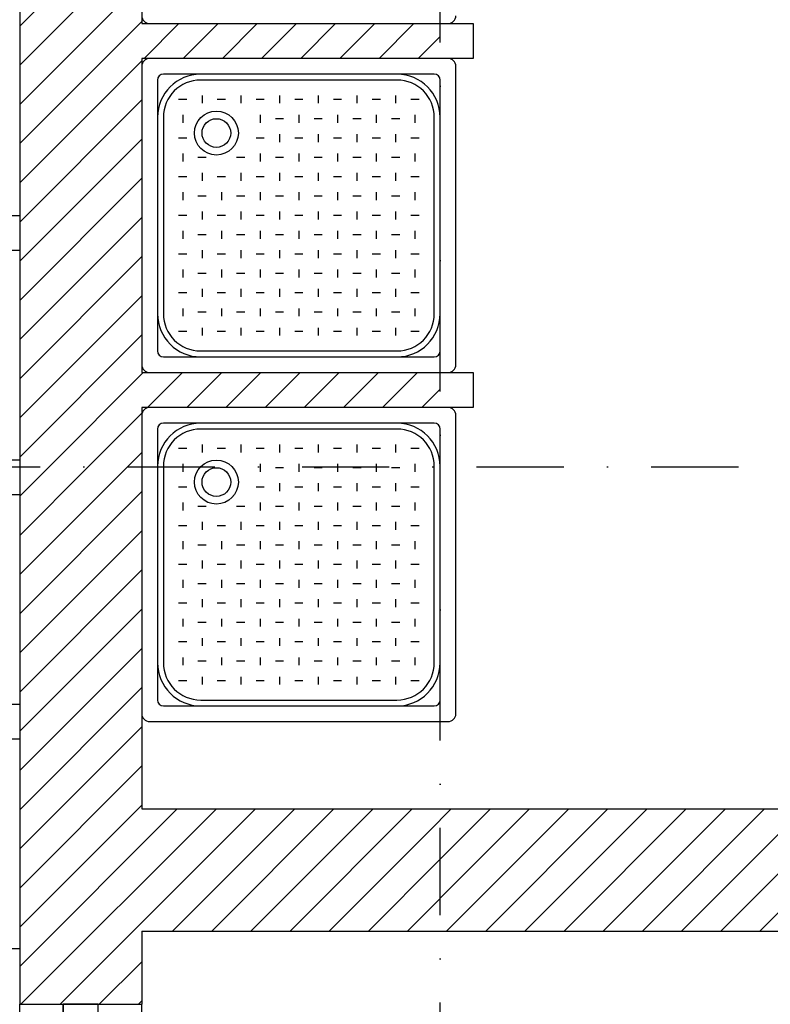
# Model space of a CAD drawing. Header units: millimetres. Extents: x 2886542 to 7567581, y -792623 to 134766.
# Tile 298 of 320: x 4931738 to 4933890, y -354433 to -351612. Entities that reach past the tile are written whole.
import ezdxf

# ---------------------------------------------------------------- set-up
doc = ezdxf.new("R2010")
doc.units = ezdxf.units.MM
doc.linetypes.add('DASHDOT', pattern=[1, 0.5, -0.25, 0, -0.25])
doc.layers.add('CKPROSTUPY_NADROVINOU', color=7, linetype='DASHDOT', lineweight=25)
doc.layers.add('IN_NS_VYPLNE OTVORU', color=16, linetype='Continuous')

msp = doc.modelspace()

# ---------------------------------------------------------------- linework, layer by layer
at = {"color": 0}
for p, q in [((4932110.9, -351623.4), (4932965.9, -351623.4)), ((4932965.9, -351723.4), (4932110.9, -351723.4)), ((4932088.4, -351745.9), (4932088.4, -352600.9)), ((4932988.4, -352600.9), (4932988.4, -351745.9)), ((4932133.4, -351785.2), (4932133.4, -352561.5)), ((4932926.5, -351768.4), (4932150.3, -351768.4)), ((4932819.6, -351785.2), (4932257.1, -351785.2)), ((4932943.4, -352561.5), (4932943.4, -351785.2)), ((4932217.6, -351840.7), (4932193.9, -351840.7)), ((4932261.2, -351829.4), (4932261.2, -351851.9)), ((4932328.5, -351840.7), (4932304.8, -351840.7)), ((4932372.1, -351829.4), (4932372.1, -351851.9)), ((4932439.4, -351840.7), (4932415.7, -351840.7)), ((4932482.9, -351829.4), (4932482.9, -351851.9)), ((4932550.2, -351840.7), (4932526.5, -351840.7)), ((4932593.8, -351829.4), (4932593.8, -351851.9)), ((4932661.1, -351840.7), (4932637.4, -351840.7)), ((4932704.7, -351829.4), (4932704.7, -351851.9)), ((4932772, -351840.7), (4932748.3, -351840.7)), ((4932815.6, -351829.4), (4932815.6, -351851.9)), ((4932882.9, -351840.7), (4932859.2, -351840.7)), ((4932150.3, -351892.1), (4932150.3, -352454.6)), ((4932205.7, -351884.9), (4932205.7, -351907.4)), ((4932427.5, -351884.9), (4932427.5, -351907.4)), ((4932494.8, -351896.1), (4932471.1, -351896.1)), ((4932538.4, -351884.9), (4932538.4, -351907.4)), ((4932605.7, -351896.1), (4932582, -351896.1)), ((4932649.3, -351884.9), (4932649.3, -351907.4)), ((4932716.6, -351896.1), (4932692.9, -351896.1)), ((4932760.2, -351884.9), (4932760.2, -351907.4)), ((4932827.5, -351896.1), (4932803.8, -351896.1)), ((4932871.1, -351884.9), (4932871.1, -351907.4)), ((4932926.5, -352454.6), (4932926.5, -351892.1)), ((4932217.6, -351951.6), (4932193.9, -351951.6)), ((4932439.4, -351951.6), (4932415.7, -351951.6)), ((4932482.9, -351940.3), (4932482.9, -351962.8)), ((4932550.2, -351951.6), (4932526.5, -351951.6)), ((4932593.8, -351940.3), (4932593.8, -351962.8)), ((4932661.1, -351951.6), (4932637.4, -351951.6)), ((4932704.7, -351940.3), (4932704.7, -351962.8)), ((4932772, -351951.6), (4932748.3, -351951.6)), ((4932815.6, -351940.3), (4932815.6, -351962.8)), ((4932882.9, -351951.6), (4932859.2, -351951.6)), ((4932205.7, -351995.8), (4932205.7, -352018.3)), ((4932273, -352007), (4932249.3, -352007)), ((4932383.9, -352007), (4932360.2, -352007)), ((4932427.5, -351995.8), (4932427.5, -352018.3)), ((4932494.8, -352007), (4932471.1, -352007)), ((4932538.4, -351995.8), (4932538.4, -352018.3)), ((4932605.7, -352007), (4932582, -352007)), ((4932649.3, -351995.8), (4932649.3, -352018.3)), ((4932716.6, -352007), (4932692.9, -352007)), ((4932760.2, -351995.8), (4932760.2, -352018.3)), ((4932827.5, -352007), (4932803.8, -352007)), ((4932871.1, -351995.8), (4932871.1, -352018.3)), ((4932217.6, -352062.5), (4932193.9, -352062.5)), ((4932261.2, -352051.2), (4932261.2, -352073.7)), ((4932328.5, -352062.5), (4932304.8, -352062.5)), ((4932372.1, -352051.2), (4932372.1, -352073.7)), ((4932439.4, -352062.5), (4932415.7, -352062.5)), ((4932482.9, -352051.2), (4932482.9, -352073.7)), ((4932550.2, -352062.5), (4932526.5, -352062.5)), ((4932593.8, -352051.2), (4932593.8, -352073.7)), ((4932661.1, -352062.5), (4932637.4, -352062.5)), ((4932704.7, -352051.2), (4932704.7, -352073.7)), ((4932772, -352062.5), (4932748.3, -352062.5)), ((4932815.6, -352051.2), (4932815.6, -352073.7)), ((4932882.9, -352062.5), (4932859.2, -352062.5)), ((4932205.7, -352106.7), (4932205.7, -352129.2)), ((4932273, -352117.9), (4932249.3, -352117.9)), ((4932316.6, -352106.7), (4932316.6, -352129.2)), ((4932383.9, -352117.9), (4932360.2, -352117.9)), ((4932427.5, -352106.7), (4932427.5, -352129.2)), ((4932494.8, -352117.9), (4932471.1, -352117.9)), ((4932538.4, -352106.7), (4932538.4, -352129.2)), ((4932605.7, -352117.9), (4932582, -352117.9)), ((4932649.3, -352106.7), (4932649.3, -352129.2)), ((4932716.6, -352117.9), (4932692.9, -352117.9)), ((4932760.2, -352106.7), (4932760.2, -352129.2)), ((4932827.5, -352117.9), (4932803.8, -352117.9)), ((4932871.1, -352106.7), (4932871.1, -352129.2)), ((4932217.6, -352173.4), (4932193.9, -352173.4)), ((4932261.2, -352162.1), (4932261.2, -352184.6)), ((4932328.5, -352173.4), (4932304.8, -352173.4)), ((4932372.1, -352162.1), (4932372.1, -352184.6)), ((4932439.4, -352173.4), (4932415.7, -352173.4)), ((4932482.9, -352162.1), (4932482.9, -352184.6)), ((4932550.2, -352173.4), (4932526.5, -352173.4)), ((4932593.8, -352162.1), (4932593.8, -352184.6)), ((4932661.1, -352173.4), (4932637.4, -352173.4)), ((4932704.7, -352162.1), (4932704.7, -352184.6)), ((4932772, -352173.4), (4932748.3, -352173.4)), ((4932815.6, -352162.1), (4932815.6, -352184.6)), ((4932882.9, -352173.4), (4932859.2, -352173.4)), ((4932205.7, -352217.6), (4932205.7, -352240.1)), ((4932273, -352228.8), (4932249.3, -352228.8)), ((4932316.6, -352217.6), (4932316.6, -352240.1)), ((4932383.9, -352228.8), (4932360.2, -352228.8)), ((4932427.5, -352217.6), (4932427.5, -352240.1)), ((4932494.8, -352228.8), (4932471.1, -352228.8)), ((4932538.4, -352217.6), (4932538.4, -352240.1)), ((4932605.7, -352228.8), (4932582, -352228.8)), ((4932649.3, -352217.6), (4932649.3, -352240.1)), ((4932716.6, -352228.8), (4932692.9, -352228.8)), ((4932760.2, -352217.6), (4932760.2, -352240.1)), ((4932827.5, -352228.8), (4932803.8, -352228.8)), ((4932871.1, -352217.6), (4932871.1, -352240.1)), ((4932217.6, -352284.3), (4932193.9, -352284.3)), ((4932261.2, -352273), (4932261.2, -352295.5)), ((4932328.5, -352284.3), (4932304.8, -352284.3)), ((4932372.1, -352273), (4932372.1, -352295.5)), ((4932439.4, -352284.3), (4932415.7, -352284.3)), ((4932482.9, -352273), (4932482.9, -352295.5)), ((4932550.2, -352284.3), (4932526.5, -352284.3)), ((4932593.8, -352273), (4932593.8, -352295.5)), ((4932661.1, -352284.3), (4932637.4, -352284.3)), ((4932704.7, -352273), (4932704.7, -352295.5)), ((4932772, -352284.3), (4932748.3, -352284.3)), ((4932815.6, -352273), (4932815.6, -352295.5)), ((4932882.9, -352284.3), (4932859.2, -352284.3)), ((4932205.7, -352328.5), (4932205.7, -352351)), ((4932273, -352339.7), (4932249.3, -352339.7)), ((4932316.6, -352328.5), (4932316.6, -352351)), ((4932383.9, -352339.7), (4932360.2, -352339.7)), ((4932427.5, -352328.5), (4932427.5, -352351)), ((4932494.8, -352339.7), (4932471.1, -352339.7)), ((4932538.4, -352328.5), (4932538.4, -352351)), ((4932605.7, -352339.7), (4932582, -352339.7)), ((4932649.3, -352328.5), (4932649.3, -352351)), ((4932716.6, -352339.7), (4932692.9, -352339.7)), ((4932760.2, -352328.5), (4932760.2, -352351)), ((4932827.5, -352339.7), (4932803.8, -352339.7)), ((4932871.1, -352328.5), (4932871.1, -352351)), ((4932217.6, -352395.2), (4932193.9, -352395.2)), ((4932261.2, -352383.9), (4932261.2, -352406.4)), ((4932328.5, -352395.2), (4932304.8, -352395.2)), ((4932372.1, -352383.9), (4932372.1, -352406.4)), ((4932439.4, -352395.2), (4932415.7, -352395.2)), ((4932482.9, -352383.9), (4932482.9, -352406.4)), ((4932550.2, -352395.2), (4932526.5, -352395.2)), ((4932593.8, -352383.9), (4932593.8, -352406.4)), ((4932661.1, -352395.2), (4932637.4, -352395.2)), ((4932704.7, -352383.9), (4932704.7, -352406.4)), ((4932772, -352395.2), (4932748.3, -352395.2)), ((4932815.6, -352383.9), (4932815.6, -352406.4)), ((4932882.9, -352395.2), (4932859.2, -352395.2)), ((4932205.7, -352439.4), (4932205.7, -352461.9)), ((4932273, -352450.6), (4932249.3, -352450.6)), ((4932316.6, -352439.4), (4932316.6, -352461.9)), ((4932383.9, -352450.6), (4932360.2, -352450.6)), ((4932427.5, -352439.4), (4932427.5, -352461.9)), ((4932494.8, -352450.6), (4932471.1, -352450.6)), ((4932538.4, -352439.4), (4932538.4, -352461.9)), ((4932605.7, -352450.6), (4932582, -352450.6)), ((4932649.3, -352439.4), (4932649.3, -352461.9)), ((4932716.6, -352450.6), (4932692.9, -352450.6)), ((4932760.2, -352439.4), (4932760.2, -352461.9)), ((4932827.5, -352450.6), (4932803.8, -352450.6)), ((4932871.1, -352439.4), (4932871.1, -352461.9)), ((4932217.6, -352506.1), (4932193.9, -352506.1)), ((4932261.2, -352494.8), (4932261.2, -352517.3)), ((4932328.5, -352506.1), (4932304.8, -352506.1)), ((4932372.1, -352494.8), (4932372.1, -352517.3)), ((4932439.4, -352506.1), (4932415.7, -352506.1)), ((4932482.9, -352494.8), (4932482.9, -352517.3)), ((4932550.2, -352506.1), (4932526.5, -352506.1)), ((4932593.8, -352494.8), (4932593.8, -352517.3)), ((4932661.1, -352506.1), (4932637.4, -352506.1)), ((4932704.7, -352494.8), (4932704.7, -352517.3)), ((4932772, -352506.1), (4932748.3, -352506.1)), ((4932815.6, -352494.8), (4932815.6, -352517.3)), ((4932882.9, -352506.1), (4932859.2, -352506.1)), ((4932150.3, -352578.4), (4932926.5, -352578.4)), ((4932257.1, -352561.5), (4932819.6, -352561.5)), ((4932110.9, -352623.4), (4932965.9, -352623.4)), ((4932088.4, -352745.9), (4932088.4, -353600.9)), ((4932965.9, -352723.4), (4932110.9, -352723.4)), ((4932988.4, -353600.9), (4932988.4, -352745.9)), ((4932926.5, -352768.4), (4932150.3, -352768.4)), ((4932133.4, -352785.2), (4932133.4, -353561.5)), ((4932819.6, -352785.2), (4932257.1, -352785.2)), ((4932943.4, -353561.5), (4932943.4, -352785.2)), ((4932261.2, -352829.4), (4932261.2, -352851.9)), ((4932372.1, -352829.4), (4932372.1, -352851.9)), ((4932482.9, -352829.4), (4932482.9, -352851.9)), ((4932593.8, -352829.4), (4932593.8, -352851.9)), ((4932704.7, -352829.4), (4932704.7, -352851.9)), ((4932815.6, -352829.4), (4932815.6, -352851.9)), ((4932217.6, -352840.7), (4932193.9, -352840.7)), ((4932328.5, -352840.7), (4932304.8, -352840.7)), ((4932439.4, -352840.7), (4932415.7, -352840.7)), ((4932550.2, -352840.7), (4932526.5, -352840.7)), ((4932661.1, -352840.7), (4932637.4, -352840.7)), ((4932772, -352840.7), (4932748.3, -352840.7)), ((4932882.9, -352840.7), (4932859.2, -352840.7)), ((4932205.7, -352884.9), (4932205.7, -352907.4)), ((4932427.5, -352884.9), (4932427.5, -352907.4)), ((4932538.4, -352884.9), (4932538.4, -352907.4)), ((4932649.3, -352884.9), (4932649.3, -352907.4)), ((4932760.2, -352884.9), (4932760.2, -352907.4)), ((4932871.1, -352884.9), (4932871.1, -352907.4)), ((4932150.3, -352892.1), (4932150.3, -353454.6)), ((4932494.8, -352896.1), (4932471.1, -352896.1)), ((4932605.7, -352896.1), (4932582, -352896.1)), ((4932716.6, -352896.1), (4932692.9, -352896.1)), ((4932827.5, -352896.1), (4932803.8, -352896.1)), ((4932926.5, -353454.6), (4932926.5, -352892.1)), ((4932482.9, -352940.3), (4932482.9, -352962.8)), ((4932593.8, -352940.3), (4932593.8, -352962.8)), ((4932704.7, -352940.3), (4932704.7, -352962.8)), ((4932815.6, -352940.3), (4932815.6, -352962.8)), ((4932217.6, -352951.6), (4932193.9, -352951.6)), ((4932439.4, -352951.6), (4932415.7, -352951.6)), ((4932550.2, -352951.6), (4932526.5, -352951.6)), ((4932661.1, -352951.6), (4932637.4, -352951.6)), ((4932772, -352951.6), (4932748.3, -352951.6)), ((4932882.9, -352951.6), (4932859.2, -352951.6)), ((4932205.7, -352995.8), (4932205.7, -353018.3)), ((4932427.5, -352995.8), (4932427.5, -353018.3)), ((4932538.4, -352995.8), (4932538.4, -353018.3)), ((4932649.3, -352995.8), (4932649.3, -353018.3)), ((4932760.2, -352995.8), (4932760.2, -353018.3)), ((4932871.1, -352995.8), (4932871.1, -353018.3)), ((4932273, -353007), (4932249.3, -353007)), ((4932383.9, -353007), (4932360.2, -353007)), ((4932494.8, -353007), (4932471.1, -353007)), ((4932605.7, -353007), (4932582, -353007)), ((4932716.6, -353007), (4932692.9, -353007)), ((4932827.5, -353007), (4932803.8, -353007)), ((4932261.2, -353051.2), (4932261.2, -353073.7)), ((4932372.1, -353051.2), (4932372.1, -353073.7)), ((4932482.9, -353051.2), (4932482.9, -353073.7)), ((4932593.8, -353051.2), (4932593.8, -353073.7)), ((4932704.7, -353051.2), (4932704.7, -353073.7)), ((4932815.6, -353051.2), (4932815.6, -353073.7)), ((4932217.6, -353062.5), (4932193.9, -353062.5)), ((4932328.5, -353062.5), (4932304.8, -353062.5)), ((4932439.4, -353062.5), (4932415.7, -353062.5)), ((4932550.2, -353062.5), (4932526.5, -353062.5)), ((4932661.1, -353062.5), (4932637.4, -353062.5)), ((4932772, -353062.5), (4932748.3, -353062.5)), ((4932882.9, -353062.5), (4932859.2, -353062.5)), ((4932205.7, -353106.7), (4932205.7, -353129.2)), ((4932316.6, -353106.7), (4932316.6, -353129.2)), ((4932427.5, -353106.7), (4932427.5, -353129.2)), ((4932538.4, -353106.7), (4932538.4, -353129.2)), ((4932649.3, -353106.7), (4932649.3, -353129.2)), ((4932760.2, -353106.7), (4932760.2, -353129.2)), ((4932871.1, -353106.7), (4932871.1, -353129.2)), ((4932273, -353117.9), (4932249.3, -353117.9)), ((4932383.9, -353117.9), (4932360.2, -353117.9)), ((4932494.8, -353117.9), (4932471.1, -353117.9)), ((4932605.7, -353117.9), (4932582, -353117.9)), ((4932716.6, -353117.9), (4932692.9, -353117.9)), ((4932827.5, -353117.9), (4932803.8, -353117.9)), ((4932261.2, -353162.1), (4932261.2, -353184.6)), ((4932372.1, -353162.1), (4932372.1, -353184.6)), ((4932482.9, -353162.1), (4932482.9, -353184.6)), ((4932593.8, -353162.1), (4932593.8, -353184.6)), ((4932704.7, -353162.1), (4932704.7, -353184.6)), ((4932815.6, -353162.1), (4932815.6, -353184.6)), ((4932217.6, -353173.4), (4932193.9, -353173.4)), ((4932328.5, -353173.4), (4932304.8, -353173.4)), ((4932439.4, -353173.4), (4932415.7, -353173.4)), ((4932550.2, -353173.4), (4932526.5, -353173.4)), ((4932661.1, -353173.4), (4932637.4, -353173.4)), ((4932772, -353173.4), (4932748.3, -353173.4)), ((4932882.9, -353173.4), (4932859.2, -353173.4)), ((4932205.7, -353217.6), (4932205.7, -353240.1)), ((4932316.6, -353217.6), (4932316.6, -353240.1)), ((4932427.5, -353217.6), (4932427.5, -353240.1)), ((4932538.4, -353217.6), (4932538.4, -353240.1)), ((4932649.3, -353217.6), (4932649.3, -353240.1)), ((4932760.2, -353217.6), (4932760.2, -353240.1)), ((4932871.1, -353217.6), (4932871.1, -353240.1)), ((4932273, -353228.8), (4932249.3, -353228.8)), ((4932383.9, -353228.8), (4932360.2, -353228.8)), ((4932494.8, -353228.8), (4932471.1, -353228.8)), ((4932605.7, -353228.8), (4932582, -353228.8)), ((4932716.6, -353228.8), (4932692.9, -353228.8)), ((4932827.5, -353228.8), (4932803.8, -353228.8)), ((4932261.2, -353273), (4932261.2, -353295.5)), ((4932372.1, -353273), (4932372.1, -353295.5)), ((4932482.9, -353273), (4932482.9, -353295.5)), ((4932593.8, -353273), (4932593.8, -353295.5)), ((4932704.7, -353273), (4932704.7, -353295.5)), ((4932815.6, -353273), (4932815.6, -353295.5)), ((4932217.6, -353284.3), (4932193.9, -353284.3)), ((4932328.5, -353284.3), (4932304.8, -353284.3)), ((4932439.4, -353284.3), (4932415.7, -353284.3)), ((4932550.2, -353284.3), (4932526.5, -353284.3)), ((4932661.1, -353284.3), (4932637.4, -353284.3)), ((4932772, -353284.3), (4932748.3, -353284.3)), ((4932882.9, -353284.3), (4932859.2, -353284.3)), ((4932205.7, -353328.5), (4932205.7, -353351)), ((4932273, -353339.7), (4932249.3, -353339.7)), ((4932316.6, -353328.5), (4932316.6, -353351)), ((4932383.9, -353339.7), (4932360.2, -353339.7)), ((4932427.5, -353328.5), (4932427.5, -353351)), ((4932494.8, -353339.7), (4932471.1, -353339.7)), ((4932538.4, -353328.5), (4932538.4, -353351)), ((4932605.7, -353339.7), (4932582, -353339.7)), ((4932649.3, -353328.5), (4932649.3, -353351)), ((4932716.6, -353339.7), (4932692.9, -353339.7)), ((4932760.2, -353328.5), (4932760.2, -353351)), ((4932827.5, -353339.7), (4932803.8, -353339.7)), ((4932871.1, -353328.5), (4932871.1, -353351)), ((4932217.6, -353395.2), (4932193.9, -353395.2)), ((4932261.2, -353383.9), (4932261.2, -353406.4)), ((4932328.5, -353395.2), (4932304.8, -353395.2)), ((4932372.1, -353383.9), (4932372.1, -353406.4)), ((4932439.4, -353395.2), (4932415.7, -353395.2)), ((4932482.9, -353383.9), (4932482.9, -353406.4)), ((4932550.2, -353395.2), (4932526.5, -353395.2)), ((4932593.8, -353383.9), (4932593.8, -353406.4)), ((4932661.1, -353395.2), (4932637.4, -353395.2)), ((4932704.7, -353383.9), (4932704.7, -353406.4)), ((4932772, -353395.2), (4932748.3, -353395.2)), ((4932815.6, -353383.9), (4932815.6, -353406.4)), ((4932882.9, -353395.2), (4932859.2, -353395.2)), ((4932205.7, -353439.4), (4932205.7, -353461.9)), ((4932273, -353450.6), (4932249.3, -353450.6)), ((4932316.6, -353439.4), (4932316.6, -353461.9)), ((4932383.9, -353450.6), (4932360.2, -353450.6)), ((4932427.5, -353439.4), (4932427.5, -353461.9)), ((4932494.8, -353450.6), (4932471.1, -353450.6)), ((4932538.4, -353439.4), (4932538.4, -353461.9)), ((4932605.7, -353450.6), (4932582, -353450.6)), ((4932649.3, -353439.4), (4932649.3, -353461.9)), ((4932716.6, -353450.6), (4932692.9, -353450.6)), ((4932760.2, -353439.4), (4932760.2, -353461.9)), ((4932827.5, -353450.6), (4932803.8, -353450.6)), ((4932871.1, -353439.4), (4932871.1, -353461.9)), ((4932217.6, -353506.1), (4932193.9, -353506.1)), ((4932261.2, -353494.8), (4932261.2, -353517.3)), ((4932328.5, -353506.1), (4932304.8, -353506.1)), ((4932372.1, -353494.8), (4932372.1, -353517.3)), ((4932439.4, -353506.1), (4932415.7, -353506.1)), ((4932482.9, -353494.8), (4932482.9, -353517.3)), ((4932550.2, -353506.1), (4932526.5, -353506.1)), ((4932593.8, -353494.8), (4932593.8, -353517.3)), ((4932661.1, -353506.1), (4932637.4, -353506.1)), ((4932704.7, -353494.8), (4932704.7, -353517.3)), ((4932772, -353506.1), (4932748.3, -353506.1)), ((4932815.6, -353494.8), (4932815.6, -353517.3)), ((4932882.9, -353506.1), (4932859.2, -353506.1)), ((4932257.1, -353561.5), (4932819.6, -353561.5)), ((4932150.3, -353578.4), (4932926.5, -353578.4)), ((4932110.9, -353623.4), (4932965.9, -353623.4))]:
    msp.add_line(p, q, dxfattribs=at)
for centre, radius in [((4932302.1, -351937.1), 63), ((4932302.1, -351937.1), 41.2), ((4932302.1, -352937.1), 63), ((4932302.1, -352937.1), 41.2)]:
    msp.add_circle(centre, radius, dxfattribs=at)
for centre, radius, start, end in [((4932110.9, -351600.9), 22.5, 180, 270), ((4932965.9, -351600.9), 22.5, 270, 0), ((4932110.9, -351745.9), 22.5, 90, 180), ((4932965.9, -351745.9), 22.5, 0, 90), ((4932257.1, -351892.1), 123.8, 90, 180), ((4932150.3, -351785.2), 16.9, 90, 180), ((4932257.1, -351892.1), 106.9, 90, 180), ((4932819.6, -351892.1), 123.8, 0, 90), ((4932819.6, -351892.1), 106.9, 0, 90), ((4932926.5, -351785.2), 16.9, 0, 90), ((4932257.1, -352454.6), 123.8, 180, 270), ((4932257.1, -352454.6), 106.9, 180, 270), ((4932819.6, -352454.6), 123.8, 270, 0), ((4932819.6, -352454.6), 106.9, 270, 0), ((4932150.3, -352561.5), 16.9, 180, 270), ((4932926.5, -352561.5), 16.9, 270, 0), ((4932110.9, -352600.9), 22.5, 180, 270), ((4932965.9, -352600.9), 22.5, 270, 0), ((4932110.9, -352745.9), 22.5, 90, 180), ((4932965.9, -352745.9), 22.5, 0, 90), ((4932257.1, -352892.1), 123.8, 90, 180), ((4932150.3, -352785.2), 16.9, 90, 180), ((4932819.6, -352892.1), 123.8, 0, 90), ((4932926.5, -352785.2), 16.9, 0, 90), ((4932257.1, -352892.1), 106.9, 90, 180), ((4932819.6, -352892.1), 106.9, 0, 90), ((4932257.1, -353454.6), 123.8, 180, 270), ((4932257.1, -353454.6), 106.9, 180, 270), ((4932819.6, -353454.6), 123.8, 270, 0), ((4932819.6, -353454.6), 106.9, 270, 0), ((4932150.3, -353561.5), 16.9, 180, 270), ((4932926.5, -353561.5), 16.9, 270, 0), ((4932110.9, -353600.9), 22.5, 180, 270), ((4932965.9, -353600.9), 22.5, 270, 0)]:
    msp.add_arc(centre, radius, start, end, dxfattribs=at)
for points, knots in [([(4931714.6, -352173.2), (4931723, -352173.3), (4931738.4, -352173.4), (4931738.4, -352173.2)], [0, 0, 8.396177, 23.819133, 23.95623, 23.95623]), ([(4931738.4, -352273.5), (4931738.4, -352273.4), (4931723, -352273.4), (4931714.6, -352273.5)], [600.373143, 600.373143, 600.51024, 615.933195, 624.329372, 624.329372]), ([(4931714.6, -352873.2), (4931723, -352873.3), (4931738.4, -352873.4), (4931738.4, -352873.2)], [0, 0, 8.396177, 23.819133, 23.95623, 23.95623]), ([(4931738.4, -352973.5), (4931738.4, -352973.4), (4931723, -352973.4), (4931714.6, -352973.5)], [600.373143, 600.373143, 600.51024, 615.933195, 624.329372, 624.329372]), ([(4931714.6, -353573.2), (4931723, -353573.3), (4931738.4, -353573.4), (4931738.4, -353573.2)], [0, 0, 8.396177, 23.819133, 23.95623, 23.95623]), ([(4931738.4, -353673.5), (4931738.4, -353673.4), (4931723, -353673.4), (4931714.6, -353673.5)], [600.373143, 600.373143, 600.51024, 615.933195, 624.329372, 624.329372]), ([(4931714.6, -354273.2), (4931723, -354273.3), (4931738.4, -354273.4), (4931738.4, -354273.2)], [0, 0, 8.396177, 23.819133, 23.95623, 23.95623])]:
    msp.add_open_spline(points, degree=1, knots=knots, dxfattribs=at)
at = {"layer": 'CKPROSTUPY_NADROVINOU', "color": 0, "ltscale": 500}
for p, q in [((4932943.4, -361679.5), (4932943.4, -334462.1)), ((4881037.4, -352893.4), (4945510.6, -352893.4))]:
    msp.add_line(p, q, dxfattribs=at)
at = {"layer": 'IN_NS_VYPLNE OTVORU', "color": 0}
for p, q in [((4931738.4, -350723.4), (4931738.4, -354433.4)), ((4932088.4, -350723.4), (4932088.4, -351623.4)), ((4931738.4, -351630.7), (4932088.4, -351280.7)), ((4931738.4, -351742.9), (4932088.4, -351392.9)), ((4931738.4, -351855.2), (4932088.4, -351505.2)), ((4931738.4, -351967.4), (4932088.4, -351617.4)), ((4932088.4, -351623.4), (4933038.4, -351623.4)), ((4932094.7, -351723.4), (4932194.7, -351623.4)), ((4932207, -351723.4), (4932307, -351623.4)), ((4932319.2, -351723.4), (4932419.2, -351623.4)), ((4932431.5, -351723.4), (4932531.5, -351623.4)), ((4932543.7, -351723.4), (4932643.7, -351623.4)), ((4932656, -351723.4), (4932756, -351623.4)), ((4932768.2, -351723.4), (4932868.2, -351623.4)), ((4933038.4, -351623.4), (4933038.4, -351723.4)), ((4932880.5, -351723.4), (4932943.4, -351660.5)), ((4931738.4, -352079.7), (4932088.4, -351729.7)), ((4932088.4, -351723.4), (4932088.4, -352623.4)), ((4933038.4, -351723.4), (4932088.4, -351723.4)), ((4931738.4, -352192), (4932088.4, -351842)), ((4931738.4, -352304.2), (4932088.4, -351954.2)), ((4931738.4, -352416.5), (4932088.4, -352066.5)), ((4931738.4, -352528.7), (4932088.4, -352178.7)), ((4931738.4, -352641), (4932088.4, -352291)), ((4931738.4, -352753.2), (4932088.4, -352403.2)), ((4931738.4, -352865.5), (4932088.4, -352515.5)), ((4931822.7, -352893.4), (4932092.7, -352623.4)), ((4932088.4, -352623.4), (4933038.4, -352623.4)), ((4932105, -352723.4), (4932205, -352623.4)), ((4932217.3, -352723.4), (4932317.3, -352623.4)), ((4932329.5, -352723.4), (4932429.5, -352623.4)), ((4932441.8, -352723.4), (4932541.8, -352623.4)), ((4932554, -352723.4), (4932654, -352623.4)), ((4932666.3, -352723.4), (4932766.3, -352623.4)), ((4932778.5, -352723.4), (4932878.5, -352623.4)), ((4933038.4, -352623.4), (4933038.4, -352723.4)), ((4932890.8, -352723.4), (4932943.4, -352670.8)), ((4931935, -352893.4), (4932088.4, -352740)), ((4932088.4, -352723.4), (4932088.4, -353873.4)), ((4933038.4, -352723.4), (4932088.4, -352723.4)), ((4932047.3, -352893.4), (4932088.4, -352852.2)), ((4931738.4, -352977.7), (4931822.7, -352893.4)), ((4931738.4, -353090), (4931935, -352893.4)), ((4931738.4, -353202.2), (4932047.3, -352893.4)), ((4931738.4, -353314.5), (4932088.4, -352964.5)), ((4931738.4, -353426.7), (4932088.4, -353076.7)), ((4931738.4, -353539), (4932088.4, -353189)), ((4931738.4, -353651.2), (4932088.4, -353301.2)), ((4931738.4, -353763.5), (4932088.4, -353413.5)), ((4931738.4, -353875.8), (4932088.4, -353525.8)), ((4931738.4, -353988), (4932088.4, -353638)), ((4931738.4, -354100.3), (4932088.4, -353750.3)), ((4931738.4, -354212.5), (4932088.4, -353862.5)), ((4931738.4, -354324.8), (4932189.8, -353873.4)), ((4931742, -354433.4), (4932302, -353873.4)), ((4931854.3, -354433.4), (4932414.3, -353873.4)), ((4932088.4, -353873.4), (4934058.4, -353873.4)), ((4932176.5, -354223.4), (4932526.5, -353873.4)), ((4932288.8, -354223.4), (4932638.8, -353873.4)), ((4932401.1, -354223.4), (4932751.1, -353873.4)), ((4932513.3, -354223.4), (4932863.3, -353873.4)), ((4932943.4, -353905), (4932975, -353873.4)), ((4932943.4, -354017.2), (4933087.3, -353873.4)), ((4932943.4, -354129.5), (4933199.5, -353873.4)), ((4932961.8, -354223.4), (4933311.8, -353873.4)), ((4933074, -354223.4), (4933424, -353873.4)), ((4933186.3, -354223.4), (4933536.3, -353873.4)), ((4933298.5, -354223.4), (4933648.5, -353873.4)), ((4933410.8, -354223.4), (4933760.8, -353873.4)), ((4933523, -354223.4), (4933873, -353873.4)), ((4933635.3, -354223.4), (4933985.3, -353873.4)), ((4932625.6, -354223.4), (4932943.4, -353905.5)), ((4933747.5, -354223.4), (4934058.4, -353912.5)), ((4932737.8, -354223.4), (4932943.4, -354017.8)), ((4933859.8, -354223.4), (4934058.4, -354024.8)), ((4932850.1, -354223.4), (4932943.4, -354130)), ((4932088.4, -354223.4), (4934058.4, -354223.4)), ((4932088.4, -354223.4), (4932088.4, -354433.4)), ((4931966.5, -354433.4), (4932088.4, -354311.5)), ((4931738.4, -355433.4), (4931738.4, -354433.4)), ((4931863.4, -354433.4), (4931863.4, -354533.4)), ((4931963.4, -354433.4), (4931863.4, -354433.4)), ((4931963.4, -354533.4), (4931963.4, -354433.4)), ((4932078.8, -354433.4), (4932088.4, -354423.8)), ((4932088.4, -355433.4), (4932088.4, -354433.4))]:
    msp.add_line(p, q, dxfattribs=at)
at = {"layer": 'IN_NS_VYPLNE OTVORU', "color": 0, "ltscale": 250}
for p, q in [((4931738.4, -354433.4), (4932088.4, -354433.4)), ((4931863.4, -355433.4), (4931863.4, -354433.4))]:
    msp.add_line(p, q, dxfattribs=at)

doc.saveas('drawing.dxf')
